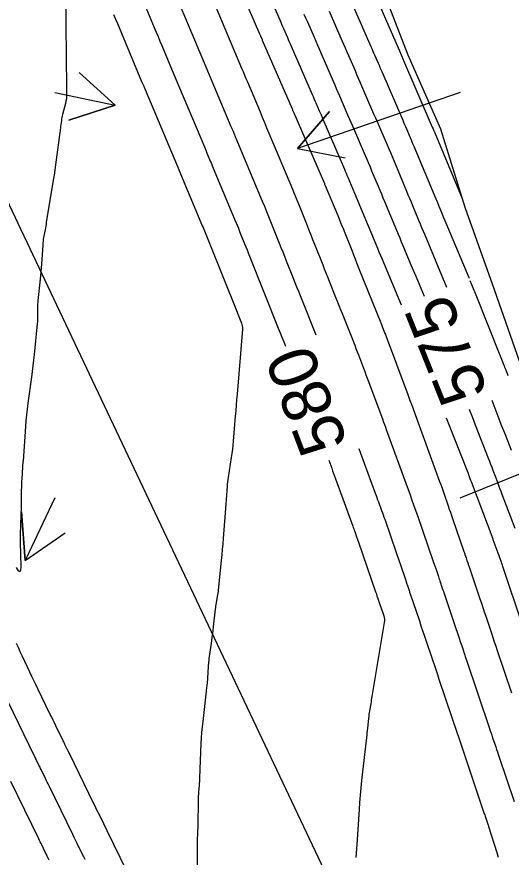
# Model space of a CAD drawing. Extents: x 954385 to 988206, y 1868364 to 1924553.
# Drawn here: x 955202.4 to 955263.4, y 1923624.6 to 1923728.3 of the extents above; entities that cross this region are included whole.
import ezdxf

# ---------------------------------------------------------------- set-up
doc = ezdxf.new("R2010")
doc.units = 0
for name, color, linetype in [('Default', 7, 'Continuous'), ('Ex_Contour Labels', 7, 'Continuous'), ('Ex_Major Contours', 7, 'Continuous'), ('Ex_Minor Contours', 7, 'Continuous'), ('Perimeter', 7, 'Continuous'), ('Slopes', 7, 'Continuous')]:
    doc.layers.add(name, color=color, linetype=linetype)

msp = doc.modelspace()

# ---------------------------------------------------------------- linework, layer by layer
at = {"layer": 'Default'}
msp.add_line((955248.56, 1923605.7), (955113.72, 1923890.38), dxfattribs=at)
at = {"layer": 'Ex_Major Contours'}
for points in [[(955218.12, 1923729.91), (955219.38, 1923726.92), (955219.61, 1923726.37), (955219.85, 1923725.81), (955220.08, 1923725.26), (955220.31, 1923724.71), (955221.8, 1923721.16), (955221.93, 1923720.87), (955225.57, 1923712.23), (955225.66, 1923712.01), (955225.75, 1923711.79), (955225.84, 1923711.57), (955225.93, 1923711.35), (955226.3, 1923710.47), (955226.39, 1923710.25), (955226.48, 1923710.03), (955226.58, 1923709.81), (955226.67, 1923709.59), (955229.3, 1923703.31), (955229.46, 1923702.93), (955229.61, 1923702.55), (955229.77, 1923702.17), (955229.92, 1923701.79), (955230.53, 1923700.27), (955230.68, 1923699.89), (955230.83, 1923699.51), (955230.98, 1923699.13), (955231.13, 1923698.75), (955234.68, 1923689.86), (955234.91, 1923689.29), (955235.14, 1923688.73), (955235.36, 1923688.16), (955235.58, 1923687.62)], [(955237.85, 1923728.59), (955238.06, 1923728.11), (955238.27, 1923727.63), (955239.1, 1923725.73), (955239.3, 1923725.25), (955239.51, 1923724.77), (955239.72, 1923724.3), (955239.92, 1923723.82), (955241.44, 1923720.33), (955241.64, 1923719.87), (955241.84, 1923719.41), (955242.04, 1923718.95), (955242.24, 1923718.49), (955243.03, 1923716.64), (955243.23, 1923716.18), (955243.43, 1923715.72), (955243.63, 1923715.26), (955243.83, 1923714.8), (955245.39, 1923711.17), (955245.6, 1923710.7), (955245.8, 1923710.22), (955246, 1923709.75), (955246.2, 1923709.27), (955247, 1923707.36), (955247.2, 1923706.89), (955247.4, 1923706.41), (955247.6, 1923705.93), (955247.79, 1923705.46), (955249.27, 1923701.93), (955249.47, 1923701.46), (955249.66, 1923700.99), (955249.86, 1923700.51), (955250.06, 1923700.04), (955251.04, 1923697.68), (955251.64, 1923696.26), (955252.67, 1923693.79)], [(955258.23, 1923679.86), (955258.28, 1923679.74), (955258.63, 1923678.84), (955258.98, 1923677.95), (955260.59, 1923673.84), (955260.73, 1923673.47), (955260.88, 1923673.1), (955261.02, 1923672.73), (955261.16, 1923672.36), (955261.72, 1923670.88), (955261.85, 1923670.51), (955261.99, 1923670.14), (955262.13, 1923669.77), (955262.27, 1923669.4), (955263.85, 1923665.21)], [(955240.9, 1923673.59), (955241.27, 1923672.58), (955241.39, 1923672.25), (955241.51, 1923671.93), (955241.63, 1923671.6), (955241.75, 1923671.27), (955243.88, 1923665.44), (955243.94, 1923665.27), (955244, 1923665.11), (955244.06, 1923664.95), (955244.12, 1923664.78), (955244.34, 1923664.12), (955244.46, 1923663.79), (955244.57, 1923663.46), (955246.69, 1923657.34), (955246.75, 1923657.17), (955246.8, 1923657), (955246.86, 1923656.83), (955246.92, 1923656.66), (955247.26, 1923655.65), (955247.28, 1923655.59), (955247.69, 1923654.39), (955247.74, 1923654.18), (955247.77, 1923653.98), (955247.77, 1923653.77), (955247.75, 1923653.56), (955246.24, 1923644.45), (955246.2, 1923644.23), (955246.16, 1923644), (955246.13, 1923643.78), (955246.09, 1923643.55), (955245.94, 1923642.66), (955245.91, 1923642.43), (955245.87, 1923642.21), (955245.84, 1923641.98), (955245.82, 1923641.76), (955245.68, 1923640.51), (955245.65, 1923640.23), (955245.62, 1923639.95), (955245.59, 1923639.67), (955245.55, 1923639.38), (955244.97, 1923634.06), (955244.87, 1923633.17), (955244.79, 1923632.27), (955244.72, 1923631.38), (955244.65, 1923630.49), (955244.38, 1923626.19), (955244.34, 1923625.65), (955244.3, 1923625.12), (955244.26, 1923624.58)], [(955210.85, 1923624.32), (955210.68, 1923624.66), (955210.01, 1923626.03), (955209.85, 1923626.38), (955209.68, 1923626.72), (955209.51, 1923627.06), (955209.34, 1923627.41), (955206.41, 1923633.43), (955206.29, 1923633.66), (955206.18, 1923633.88), (955206.07, 1923634.11), (955205.96, 1923634.34), (955205.43, 1923635.43), (955205.36, 1923635.57), (955205.29, 1923635.71), (955205.23, 1923635.84), (955205.16, 1923635.98), (955204.79, 1923636.74), (955204.76, 1923636.8), (955204.73, 1923636.86), (955204.66, 1923637), (955204.62, 1923637.09), (955201.35, 1923643.77)]]:
    msp.add_lwpolyline(points, dxfattribs=at)
at = {"layer": 'Ex_Minor Contours'}
for points in [[(955228.81, 1923734.37), (955232.38, 1923726.15), (955232.49, 1923725.89), (955232.68, 1923725.44), (955232.71, 1923725.38), (955236.38, 1923716.92), (955236.42, 1923716.84), (955236.45, 1923716.76), (955236.6, 1923716.42), (955240.37, 1923707.69), (955240.37, 1923707.67), (955240.38, 1923707.65), (955240.39, 1923707.64), (955240.4, 1923707.62), (955240.46, 1923707.46), (955242.01, 1923703.75), (955242.24, 1923703.21), (955242.45, 1923702.68), (955242.67, 1923702.14), (955242.89, 1923701.61), (955243.75, 1923699.46), (955243.96, 1923698.92), (955244.17, 1923698.39), (955244.39, 1923697.85), (955244.6, 1923697.31), (955247.4, 1923690.31), (955247.55, 1923689.94), (955247.79, 1923689.33), (955247.84, 1923689.2), (955247.89, 1923689.08), (955247.94, 1923688.96), (955247.98, 1923688.83), (955250.53, 1923682.02), (955250.61, 1923681.79), (955250.7, 1923681.55), (955250.79, 1923681.32), (955250.88, 1923681.08), (955251.23, 1923680.15), (955251.31, 1923679.91), (955251.4, 1923679.68), (955251.49, 1923679.44), (955251.57, 1923679.21), (955254.59, 1923670.96), (955254.72, 1923670.6), (955254.84, 1923670.25), (955254.97, 1923669.89), (955255.09, 1923669.53), (955255.65, 1923667.93), (955255.78, 1923667.54), (955255.91, 1923667.16), (955256.05, 1923666.77), (955256.18, 1923666.39), (955257.59, 1923662.32), (955257.62, 1923662.23), (955257.65, 1923662.14), (955257.68, 1923662.04), (955257.71, 1923661.95), (955257.85, 1923661.55), (955257.9, 1923661.39), (955257.96, 1923661.22), (955258.07, 1923660.9), (955258.1, 1923660.81), (955258.12, 1923660.73), (955258.15, 1923660.65), (955258.18, 1923660.57), (955259.56, 1923656.47), (955259.74, 1923655.94), (955259.91, 1923655.41), (955260.09, 1923654.88), (955260.27, 1923654.36), (955260.98, 1923652.24), (955261.16, 1923651.72), (955261.33, 1923651.19), (955261.51, 1923650.66), (955261.69, 1923650.13), (955263.46, 1923644.88)], [(955249.88, 1923692.68), (955247.9, 1923697.43), (955247.52, 1923698.34), (955247.14, 1923699.25), (955246.95, 1923699.7), (955246.76, 1923700.16), (955244.13, 1923706.46), (955243.92, 1923706.96), (955243.71, 1923707.45), (955243.3, 1923708.44), (955243.2, 1923708.69), (955243.09, 1923708.94), (955242.99, 1923709.19), (955242.88, 1923709.43), (955240.21, 1923715.61), (955240, 1923716.11), (955239.78, 1923716.62), (955239.34, 1923717.62), (955239.23, 1923717.87), (955239.13, 1923718.13), (955239.02, 1923718.38), (955238.91, 1923718.63), (955236.32, 1923724.6), (955236.2, 1923724.87), (955236.08, 1923725.14), (955235.96, 1923725.41), (955235.85, 1923725.68), (955235.38, 1923726.76), (955235.26, 1923727.03), (955235.14, 1923727.3), (955235.03, 1923727.57), (955234.91, 1923727.84), (955232.38, 1923733.68)], [(955208.42, 1923731.67), (955208.47, 1923727.4), (955208.48, 1923726.57), (955208.49, 1923725.75), (955208.5, 1923724.92), (955208.51, 1923724.09), (955208.57, 1923718.74), (955208.56, 1923718.45), (955208.54, 1923718.15), (955208.49, 1923717.86), (955208.43, 1923717.57), (955208.07, 1923716.21), (955208.03, 1923716.03), (955207.99, 1923715.84), (955207.96, 1923715.66), (955207.93, 1923715.47), (955207.83, 1923714.72), (955207.81, 1923714.53), (955207.78, 1923714.34), (955207.76, 1923714.16), (955207.74, 1923713.97), (955207.29, 1923710.61), (955207.21, 1923709.99), (955207.12, 1923709.36), (955207.03, 1923708.74), (955206.93, 1923708.12), (955206.07, 1923702.89), (955206.03, 1923702.66), (955205.99, 1923702.43), (955205.95, 1923702.2), (955205.91, 1923701.97), (955205.74, 1923701.04), (955205.7, 1923700.81), (955205.67, 1923700.57), (955205.65, 1923700.34), (955205.63, 1923700.1), (955205.46, 1923697.76), (955205.43, 1923697.29), (955205.39, 1923696.82), (955205.35, 1923696.35), (955205.3, 1923695.89), (955205.03, 1923693.29), (955205.01, 1923693.06), (955204.99, 1923692.82), (955204.98, 1923692.58), (955204.98, 1923692.34), (955204.99, 1923691.37), (955204.99, 1923691.13), (955204.98, 1923690.89), (955204.97, 1923690.65), (955204.94, 1923690.41), (955204.56, 1923686.63), (955204.48, 1923685.92), (955204.4, 1923685.21), (955204.32, 1923684.51), (955204.22, 1923683.8), (955203.79, 1923680.59), (955203.7, 1923679.88), (955203.62, 1923679.16), (955203.56, 1923678.45), (955203.5, 1923677.74), (955203.2, 1923673.44), (955203.19, 1923673.44), (955203.04, 1923671.29), (955203.02, 1923670.94), (955203, 1923670.59), (955202.99, 1923670.24), (955202.98, 1923669.9), (955202.97, 1923668.5), (955202.97, 1923668.15), (955202.96, 1923667.8), (955202.96, 1923667.45), (955202.94, 1923667.11), (955202.87, 1923665.18), (955202.86, 1923664.75), (955202.85, 1923664.31), (955202.85, 1923663.88), (955202.86, 1923663.44), (955202.91, 1923660.47), (955202.88, 1923659.99), (955202.79, 1923659.8), (955202.62, 1923659.92), (955202.38, 1923660.35)], [(955246.05, 1923732.29), (955249.75, 1923723.78), (955249.84, 1923723.57), (955249.93, 1923723.36), (955249.95, 1923723.31), (955249.97, 1923723.26), (955249.99, 1923723.21), (955250.02, 1923723.16), (955253.68, 1923714.66), (955253.79, 1923714.43), (955253.89, 1923714.19), (955253.91, 1923714.14), (955253.94, 1923714.08), (955253.96, 1923714.02), (955253.99, 1923713.96), (955257.38, 1923705.84)], [(955222.24, 1923730.42), (955224.69, 1923724.62), (955224.85, 1923724.24), (955225, 1923723.86), (955228.85, 1923714.72), (955229.06, 1923714.23), (955229.27, 1923713.72), (955229.32, 1923713.61), (955229.37, 1923713.5), (955229.41, 1923713.39), (955229.46, 1923713.28), (955232.71, 1923705.51), (955232.97, 1923704.89), (955233.22, 1923704.26), (955233.48, 1923703.64), (955233.73, 1923703.01), (955234.8, 1923700.33), (955235.01, 1923699.79), (955235.23, 1923699.26), (955235.44, 1923698.72), (955235.66, 1923698.18), (955236.52, 1923696.04), (955236.73, 1923695.5), (955236.94, 1923694.96), (955237.16, 1923694.42), (955237.37, 1923693.89), (955239.31, 1923689.04)], [(955258.23, 1923696.02), (955258.22, 1923696.05), (955255.27, 1923703.11), (955255.08, 1923703.55), (955254.9, 1923704), (955254.53, 1923704.88), (955254.35, 1923705.32), (955254.16, 1923705.76), (955251.45, 1923712.25), (955251.34, 1923712.52), (955251.22, 1923712.79), (955251.11, 1923713.06), (955251, 1923713.33), (955250.53, 1923714.4), (955250.42, 1923714.67), (955250.3, 1923714.94), (955250.18, 1923715.21), (955250.07, 1923715.47), (955247.48, 1923721.46), (955247.37, 1923721.72), (955247.26, 1923721.98), (955247.15, 1923722.24), (955247.04, 1923722.49), (955246.59, 1923723.52), (955246.48, 1923723.78), (955246.36, 1923724.04), (955246.25, 1923724.3), (955246.14, 1923724.56), (955243.51, 1923730.61)], [(955226.7, 1923730.13), (955230.16, 1923721.91), (955230.34, 1923721.49), (955230.52, 1923721.07), (955230.69, 1923720.65), (955230.87, 1923720.23), (955232.43, 1923716.52), (955232.71, 1923715.87), (955232.98, 1923715.21), (955233.25, 1923714.56), (955233.53, 1923713.9), (955236.42, 1923706.98), (955236.63, 1923706.48), (955236.84, 1923705.98), (955237.04, 1923705.47), (955237.24, 1923704.97), (955238.23, 1923702.51), (955238.46, 1923701.93), (955238.69, 1923701.36), (955238.92, 1923700.78), (955239.15, 1923700.2), (955240.16, 1923697.67), (955240.36, 1923697.17), (955240.56, 1923696.67), (955240.76, 1923696.17), (955240.96, 1923695.67), (955241.76, 1923693.67), (955241.96, 1923693.17), (955242.16, 1923692.67), (955242.36, 1923692.17), (955242.56, 1923691.67), (955243.95, 1923688.18), (955244.11, 1923687.78), (955244.27, 1923687.37), (955244.43, 1923686.96), (955244.58, 1923686.55), (955245.2, 1923684.91), (955245.35, 1923684.5), (955245.5, 1923684.09), (955245.65, 1923683.68), (955245.81, 1923683.27), (955247.57, 1923678.56), (955247.68, 1923678.26), (955247.79, 1923677.97), (955247.89, 1923677.67), (955248, 1923677.38), (955250.59, 1923670.3), (955250.91, 1923669.42), (955251.22, 1923668.53), (955251.54, 1923667.64), (955251.85, 1923666.76), (955253.85, 1923660.96), (955253.92, 1923660.74), (955254.03, 1923660.44), (955254.04, 1923660.41), (955254.06, 1923660.34), (955254.4, 1923659.36), (955254.45, 1923659.19), (955254.51, 1923659.02), (955254.57, 1923658.85), (955254.62, 1923658.69), (955254.92, 1923657.81), (955254.98, 1923657.61), (955255.05, 1923657.41), (955255.12, 1923657.21), (955255.19, 1923657.01), (955255.8, 1923655.18), (955255.93, 1923654.8), (955256.05, 1923654.43), (955256.18, 1923654.06), (955256.3, 1923653.69), (955257.03, 1923651.52), (955257.1, 1923651.32), (955257.17, 1923651.11), (955257.24, 1923650.91), (955257.31, 1923650.7), (955257.71, 1923649.52), (955257.75, 1923649.39), (955257.84, 1923649.14), (955257.86, 1923649.05), (955260.74, 1923640.51), (955260.84, 1923640.22), (955260.93, 1923639.93), (955261.03, 1923639.65), (955261.13, 1923639.36), (955261.51, 1923638.21), (955261.61, 1923637.92), (955261.71, 1923637.63), (955261.81, 1923637.34), (955261.9, 1923637.06), (955263.78, 1923631.48)], [(955214.37, 1923728.53), (955214.6, 1923727.97), (955214.84, 1923727.42), (955217.83, 1923720.29), (955218.04, 1923719.8), (955218.25, 1923719.3), (955218.46, 1923718.81), (955218.67, 1923718.31), (955221.84, 1923710.78), (955221.99, 1923710.43), (955222.14, 1923710.08), (955222.28, 1923709.72), (955222.43, 1923709.37), (955225.14, 1923702.89), (955225.23, 1923702.69), (955225.31, 1923702.48), (955225.4, 1923702.28), (955225.48, 1923702.07), (955225.83, 1923701.25), (955225.91, 1923701.05), (955226, 1923700.84), (955226.08, 1923700.63), (955226.16, 1923700.43), (955229.6, 1923691.82), (955229.65, 1923691.7), (955230.14, 1923690.48), (955230.2, 1923690.31), (955230.23, 1923690.13), (955230.25, 1923689.94), (955230.25, 1923689.75), (955229.6, 1923681.73), (955229.54, 1923681.04), (955229.49, 1923680.36), (955229.43, 1923679.68), (955229.38, 1923679), (955229.13, 1923675.93), (955229.09, 1923675.42), (955229.03, 1923674.92), (955228.97, 1923674.41), (955228.89, 1923673.91), (955228.5, 1923671.45), (955228.46, 1923671.18), (955228.42, 1923670.91), (955228.39, 1923670.63), (955228.37, 1923670.36), (955228.25, 1923668.71), (955228.21, 1923668.16), (955227.89, 1923663.93), (955227.84, 1923663.25), (955227.78, 1923662.57), (955227.72, 1923661.9), (955227.65, 1923661.22), (955227.28, 1923657.56), (955227.25, 1923657.37), (955227.23, 1923657.17), (955227.2, 1923656.97), (955227.16, 1923656.77), (955227.02, 1923655.99), (955226.98, 1923655.79), (955226.95, 1923655.59), (955226.92, 1923655.4), (955226.9, 1923655.2), (955226.65, 1923653.02), (955226.6, 1923652.6), (955226.55, 1923652.17), (955226.49, 1923651.74), (955226.43, 1923651.31), (955226.13, 1923649.07), (955226.1, 1923648.88), (955226.08, 1923648.69), (955226.07, 1923648.49), (955226.05, 1923648.3), (955225.99, 1923647.23), (955225.98, 1923647.18), (955225.98, 1923647.13), (955225.98, 1923647.08), (955225.97, 1923647.03), (955225.96, 1923646.83), (955225.96, 1923646.78), (955225.95, 1923646.73), (955225.95, 1923646.68), (955225.94, 1923646.63), (955225.85, 1923645.76), (955225.84, 1923645.59), (955225.82, 1923645.43), (955225.8, 1923645.27), (955225.78, 1923645.11), (955225.36, 1923641.36), (955225.29, 1923640.68), (955225.23, 1923640), (955225.18, 1923639.32), (955225.15, 1923638.63), (955224.98, 1923634.41), (955224.97, 1923634.18), (955224.96, 1923633.96), (955224.94, 1923633.74), (955224.92, 1923633.51), (955224.84, 1923632.62), (955224.83, 1923632.39), (955224.81, 1923632.17), (955224.8, 1923631.94), (955224.8, 1923631.72), (955224.74, 1923628.37), (955224.74, 1923628.17), (955224.73, 1923627.97), (955224.73, 1923627.77), (955224.72, 1923627.57), (955224.69, 1923626.77), (955224.69, 1923626.57), (955224.68, 1923626.37), (955224.68, 1923626.17), (955224.68, 1923625.97), (955224.66, 1923622.95)], [(955240.98, 1923728.93), (955242.53, 1923725.34), (955242.74, 1923724.87), (955242.94, 1923724.41), (955243.14, 1923723.94), (955243.34, 1923723.48), (955244.15, 1923721.62), (955244.35, 1923721.16), (955244.55, 1923720.69), (955244.75, 1923720.23), (955244.95, 1923719.76), (955246.45, 1923716.29), (955246.66, 1923715.81), (955246.87, 1923715.33), (955247.07, 1923714.85), (955247.28, 1923714.37), (955248.1, 1923712.46), (955248.31, 1923711.99), (955248.51, 1923711.51), (955248.72, 1923711.03), (955248.92, 1923710.55), (955250.5, 1923706.77), (955250.68, 1923706.32), (955250.87, 1923705.87), (955251.06, 1923705.42), (955251.25, 1923704.97), (955252, 1923703.17), (955252.19, 1923702.72), (955252.37, 1923702.27), (955252.56, 1923701.82), (955252.75, 1923701.37), (955254.41, 1923697.4), (955254.95, 1923696.09), (955255.45, 1923694.91)], [(955263.04, 1923683.99), (955262.78, 1923684.67), (955262.71, 1923684.84), (955262.65, 1923685.01), (955262.58, 1923685.17), (955262.51, 1923685.34), (955262.18, 1923686.19), (955262.04, 1923686.52), (955261.97, 1923686.69), (955259.1, 1923693.93), (955259.02, 1923694.12), (955258.94, 1923694.32), (955258.86, 1923694.51), (955258.78, 1923694.7), (955258.37, 1923695.68)], [(955261.01, 1923680.97), (955261.91, 1923678.68), (955262.24, 1923677.82), (955262.58, 1923676.96), (955263.25, 1923675.25), (955263.42, 1923674.82)], [(955264.83, 1923653.25), (955262.4, 1923660.47), (955262.34, 1923660.65), (955262.28, 1923660.83), (955262.21, 1923661.01), (955262.15, 1923661.19), (955261.77, 1923662.23), (955261.74, 1923662.31), (955261.69, 1923662.44), (955261.68, 1923662.46), (955261.2, 1923663.76), (955261.18, 1923663.81), (955261.18, 1923663.82), (955258.51, 1923670.9), (955258.44, 1923671.09), (955258.37, 1923671.27), (955258.24, 1923671.64), (955258.2, 1923671.73), (955258.17, 1923671.82), (955258.13, 1923671.91), (955258.09, 1923672), (955255.45, 1923678.75)], [(955244.63, 1923675.01), (955244.84, 1923674.43), (955246.64, 1923669.5), (955246.74, 1923669.23), (955246.84, 1923668.96), (955246.94, 1923668.69), (955247.03, 1923668.43), (955247.42, 1923667.36), (955247.52, 1923667.09), (955247.62, 1923666.82), (955247.71, 1923666.55), (955247.81, 1923666.29), (955249.22, 1923662.19), (955249.34, 1923661.84), (955249.46, 1923661.49), (955249.58, 1923661.14), (955249.7, 1923660.8), (955250.37, 1923658.85), (955250.4, 1923658.78), (955250.42, 1923658.71), (955250.45, 1923658.64), (955250.47, 1923658.57), (955250.56, 1923658.29), (955250.59, 1923658.22), (955250.61, 1923658.15), (955250.63, 1923658.08), (955250.66, 1923658.01), (955250.82, 1923657.52), (955250.86, 1923657.41), (955250.89, 1923657.31), (955250.93, 1923657.2), (955250.96, 1923657.1), (955252.09, 1923653.76), (955252.28, 1923653.17), (955252.48, 1923652.58), (955252.68, 1923651.99), (955252.88, 1923651.4), (955253.7, 1923648.97), (955253.9, 1923648.37), (955254.11, 1923647.76), (955254.31, 1923647.16), (955254.51, 1923646.56), (955256.1, 1923641.84), (955256.22, 1923641.48), (955256.34, 1923641.12), (955256.47, 1923640.76), (955256.59, 1923640.39), (955257.08, 1923638.95), (955257.2, 1923638.58), (955257.32, 1923638.22), (955257.44, 1923637.86), (955257.56, 1923637.5), (955260.1, 1923629.95), (955260.15, 1923629.83), (955260.19, 1923629.7), (955260.23, 1923629.57), (955260.28, 1923629.44), (955260.45, 1923628.93), (955260.49, 1923628.81), (955260.53, 1923628.68), (955260.57, 1923628.55), (955260.62, 1923628.42), (955261.64, 1923625.19), (955261.79, 1923624.61)], [(955216.81, 1923621.22), (955213.57, 1923627.86), (955213.44, 1923628.15), (955213.3, 1923628.43), (955213.16, 1923628.72), (955213.02, 1923629.01), (955212.46, 1923630.15), (955212.32, 1923630.44), (955212.18, 1923630.72), (955212.04, 1923631.01), (955211.9, 1923631.3), (955208.96, 1923637.31), (955208.91, 1923637.42), (955208.85, 1923637.53), (955208.75, 1923637.74), (955208.72, 1923637.8), (955208.7, 1923637.85), (955208.67, 1923637.9), (955208.64, 1923637.96), (955208.37, 1923638.52), (955208.32, 1923638.63), (955208.26, 1923638.74), (955208.21, 1923638.85), (955208.15, 1923638.96), (955207.24, 1923640.84), (955207.07, 1923641.19), (955206.9, 1923641.53), (955206.73, 1923641.88), (955206.56, 1923642.23), (955205.01, 1923645.4), (955204.76, 1923645.9), (955204.52, 1923646.41), (955204.28, 1923646.91), (955204.04, 1923647.42), (955203.1, 1923649.44), (955202.86, 1923649.95), (955202.62, 1923650.46), (955202.39, 1923650.96)], [(955206.43, 1923624.26), (955206.19, 1923624.76), (955206.13, 1923624.88), (955206.07, 1923625.01), (955206.01, 1923625.13), (955205.94, 1923625.26), (955205.52, 1923626.13), (955205.43, 1923626.32), (955205.33, 1923626.51), (955205.24, 1923626.69), (955205.15, 1923626.88), (955201.69, 1923633.97)]]:
    msp.add_lwpolyline(points, dxfattribs=at)
at = {"layer": 'Perimeter'}
msp.add_lwpolyline([(955247.05, 1923732.94), (955250.65, 1923723.58), (955254.7, 1923714.44), (955257.7, 1923704.79), (955261.07, 1923695.32), (955264.38, 1923685.83)], dxfattribs=at)
at = {"layer": 'Slopes'}
for points in [[(955257.13, 1923668.93), (955397.3, 1923725.36), (955393.6, 1923720.64), (955397.3, 1923725.36), (955391.36, 1923726.2)], [(955207.13, 1923718.93), (955214.57, 1923717.36), (955208.86, 1923715.5), (955214.57, 1923717.36), (955210.1, 1923721.37)], [(955257.13, 1923718.93), (955237.05, 1923712.03), (955240.99, 1923716.56), (955237.05, 1923712.03), (955242.94, 1923710.88)], [(955207.13, 1923668.93), (955203.47, 1923661.21), (955202.99, 1923667.19), (955203.47, 1923661.21), (955208.41, 1923664.62)]]:
    msp.add_lwpolyline(points, dxfattribs=at)

# ---------------------------------------------------------------- texts
at = {"layer": 'Ex_Contour Labels'}
for s, rotation, p in [('575', 111.7771, (955260.62, 1923681.97)), ('580', 110.7984, (955243.33, 1923675.66))]:
    msp.add_text(s, height=6, rotation=rotation, dxfattribs=at).set_placement(p)

doc.saveas('drawing.dxf')
